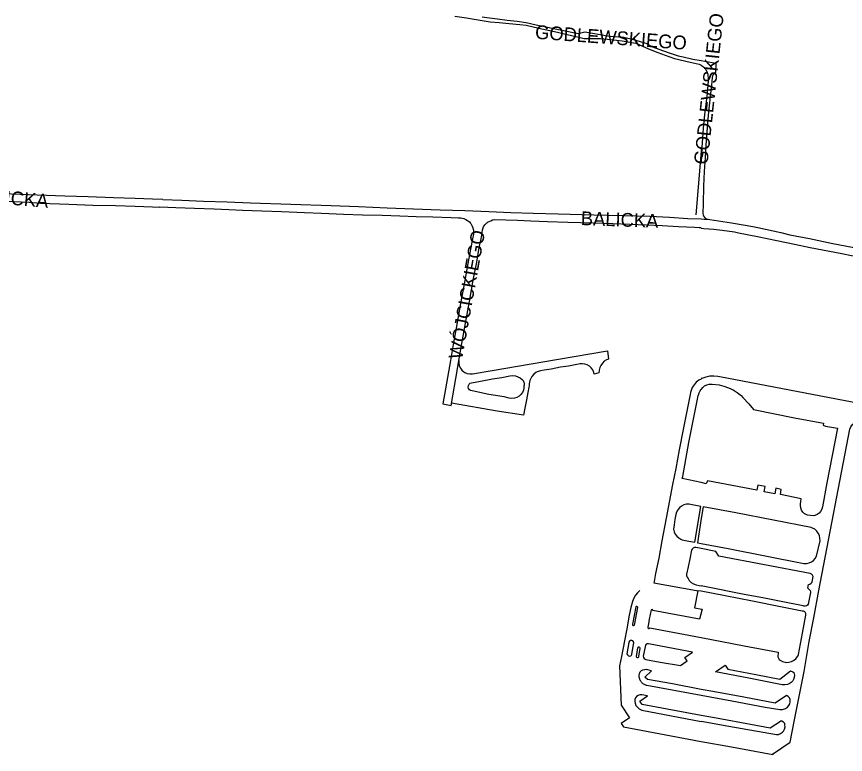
# Model space of a CAD drawing. Extents: x -304109 to -273954, y 21500 to 39796.
# Drawn here: x -298899 to -298295, y 33881 to 34418 of the extents above; entities that cross this region are included whole.
import ezdxf

# ---------------------------------------------------------------- set-up
doc = ezdxf.new("R2010")
doc.units = 0
doc.layers.add('krawedzie_ulic', color=7, linetype='Continuous')
doc.layers.add('nazwy_ulic', color=7, linetype='Continuous')

msp = doc.modelspace()

# ---------------------------------------------------------------- linework, layer by layer
at = {"layer": 'krawedzie_ulic'}
for points in [[(-298579.621, 34418.403), (-298571.181, 34417.164), (-298564.109, 34416.065), (-298555.304, 34414.591), (-298553.933, 34414.294), (-298547.322, 34413.719), (-298539.884, 34413.145), (-298532.192, 34412.265), (-298527.51, 34411.927), (-298518.419, 34409.812), (-298511.649, 34408.325), (-298504.674, 34406.732), (-298497.675, 34405.05), (-298489.307, 34403.206), (-298485.209, 34402.158), (-298473.453, 34402.242), (-298465.899, 34401.492), (-298457.735, 34400.536), (-298447.67, 34398.739), (-298438.415, 34394.751), (-298431.677, 34392.033), (-298423.588, 34388.952), (-298419.595, 34387.678), (-298408.143, 34385.048), (-298401.505, 34383.49), (-298400, 34382.817), (-298397.31, 34380.736), (-298396.126, 34378.572), (-298395.306, 34376.245), (-298395.236, 34375.967), (-298394.942, 34372.645), (-298394.944, 34371.006), (-298395.896, 34360.028), (-298397.603, 34346.868), (-298398.573, 34336.78), (-298398.857, 34333.019), (-298399.597, 34323.132)], [(-298559.647, 34418.083), (-298556.304, 34417.558), (-298548.407, 34416.55), (-298541.34, 34415.63), (-298534.116, 34414.715), (-298527.563, 34413.825), (-298520.253, 34412.219), (-298515.303, 34411.084), (-298507.611, 34409.422), (-298499.067, 34407.649), (-298489.764, 34405.943), (-298484.722, 34407.112), (-298473.733, 34405.028), (-298467.017, 34403.92), (-298456.309, 34403.102), (-298449.308, 34401.376), (-298439.748, 34398.469), (-298436.248, 34396.399), (-298427.551, 34393.177), (-298422.699, 34391.547), (-298416.876, 34389.564), (-298413.163, 34388.707), (-298406.235, 34387.158), (-298400, 34386.071), (-298389.345, 34384.113), (-298389.729, 34377.301), (-298390.531, 34376.885), (-298391.354, 34376.065), (-298391.853, 34375.015), (-298391.97, 34373.859), (-298392.576, 34368.014), (-298393.504, 34359.986), (-298395.037, 34346.316), (-298396.3, 34328.144), (-298397.24, 34315.487), (-298397.855, 34305.219), (-298398.448, 34294.645), (-298398.624, 34281.983), (-298398.759, 34274.584), (-298398.659, 34273.834), (-298398.181, 34272.608), (-298397.359, 34271.581), (-298396.267, 34270.847), (-298395.006, 34270.472)], [(-299036.125, 34324.318), (-299030.653, 34322.306), (-299009.24, 34314.578), (-298991.666, 34307.999), (-298970.698, 34300.085), (-298950.044, 34292.279), (-298946.537, 34290.945), (-298925.12, 34285.898), (-298911.817, 34284.039), (-298907.254, 34283.749), (-298889.653, 34282.96), (-298881.575, 34282.252), (-298860.847, 34281.531), (-298843.472, 34280.872), (-298826.749, 34280.427), (-298812.574, 34280.034), (-298800, 34279.553), (-298794.437, 34279.434)], [(-298403.75, 34273.7), (-298399.597, 34323.132)], [(-298399.597, 34323.132), (-298400, 34311.899)], [(-298792.388, 34284.84), (-298800, 34285.207), (-298812.41, 34285.534), (-298828.263, 34286.081), (-298846.733, 34286.769), (-298863.66, 34287.367), (-298883.852, 34288.119), (-298909.029, 34288.93)], [(-298792.395, 34284.84), (-298778.585, 34284.332), (-298762.782, 34283.723), (-298745.55, 34283.176), (-298728.517, 34282.579), (-298669.652, 34280.445), (-298649.798, 34279.703), (-298628.913, 34278.878), (-298609.639, 34278.075), (-298590.169, 34277.457), (-298572.397, 34276.813), (-298554.759, 34276.143), (-298538.642, 34275.498), (-298522.598, 34275.052), (-298504.182, 34274.561), (-298478.313, 34273.786), (-298457.077, 34273.194), (-298437.497, 34272.668), (-298423.101, 34271.997), (-298409.662, 34271.165), (-298400, 34270.704)], [(-298794.525, 34279.437), (-298782.932, 34279.045), (-298769.389, 34278.507), (-298754.975, 34278.016), (-298744.319, 34277.531), (-298734.248, 34277.209), (-298720.213, 34276.662), (-298705.842, 34276.102), (-298689.233, 34275.426), (-298676.651, 34274.861), (-298660.67, 34274.279), (-298646.973, 34273.834), (-298632.562, 34273.41), (-298619.649, 34273.033), (-298607.832, 34272.625), (-298595.499, 34272.165), (-298582.14, 34271.778), (-298576.79, 34271.592), (-298575.266, 34271.514), (-298574.256, 34271.328), (-298572.926, 34270.958), (-298572.566, 34270.838), (-298571.434, 34270.334), (-298570.365, 34269.692), (-298569.539, 34269.079), (-298568.969, 34268.569), (-298568.436, 34267.999), (-298567.907, 34267.346), (-298567.361, 34266.559), (-298567.088, 34266.05), (-298566.842, 34265.426), (-298566.455, 34264.189), (-298566.153, 34263.074), (-298566.078, 34262.702), (-298566.06, 34262.537), (-298565.992, 34261.229), (-298565.985, 34260.596), (-298566.035, 34259.573), (-298566.701, 34256.2)], [(-298576.634, 34167.709), (-298574.441, 34179.982), (-298571.913, 34194.883), (-298568.961, 34210.499), (-298566.166, 34226.048), (-298563.617, 34239.274), (-298561.738, 34250), (-298560.629, 34254.961), (-298559.887, 34258.828), (-298559.751, 34260.127), (-298559.654, 34260.869), (-298559.352, 34262.867), (-298559.214, 34263.445), (-298558.923, 34264.31), (-298558.589, 34265.065), (-298558.16, 34265.808), (-298557.778, 34266.341), (-298557.21, 34267.019), (-298556.362, 34267.879), (-298555.88, 34268.241), (-298555.28, 34268.584), (-298554.646, 34268.902), (-298553.41, 34269.473), (-298552.195, 34269.999), (-298551.651, 34270.151), (-298550.636, 34270.221), (-298542.468, 34269.98), (-298533.964, 34269.726), (-298524.248, 34269.282), (-298511.941, 34268.955), (-298497.146, 34268.407), (-298478.842, 34267.913), (-298464.336, 34267.312), (-298452.05, 34266.962), (-298439.961, 34266.428), (-298428.566, 34265.919), (-298416.474, 34265.296), (-298404.854, 34264.726), (-298401.608, 34264.593), (-298400, 34264.549)], [(-298400, 34270.908), (-298397.924, 34270.688), (-298393.753, 34270.379), (-298377.838, 34268.001), (-298376.394, 34267.765), (-298362.426, 34265.211), (-298358.709, 34264.462), (-298342.02, 34260.759), (-298335.391, 34259.212), (-298321.01, 34256.416), (-298304.091, 34252.915), (-298295.071, 34251.173), (-298288.821, 34250)], [(-298400, 34264.119), (-298398.105, 34263.875), (-298390.763, 34263.341), (-298384.807, 34262.611), (-298375.825, 34261.233), (-298372.76, 34260.67), (-298358.913, 34257.954), (-298344.991, 34255.084), (-298332.086, 34252.425), (-298320.629, 34250), (-298297.491, 34245.57), (-298283.386, 34242.762), (-298267.854, 34239.374), (-298252.197, 34236.571), (-298232.543, 34233.245), (-298230.499, 34232.499), (-298228.625, 34231.392), (-298226.985, 34229.961), (-298225.634, 34228.255), (-298224.617, 34226.331), (-298223.969, 34224.253), (-298223.711, 34222.092), (-298223.71, 34222.047), (-298224.888, 34215.12)], [(-298566.697, 34256.222), (-298567.932, 34250.014)], [(-298567.932, 34250.014), (-298570.051, 34238.225), (-298572.243, 34225.804), (-298575.351, 34209.071), (-298578.572, 34191.153), (-298580.696, 34179.201), (-298582.754, 34167.539), (-298586.421, 34147.053), (-298588.315, 34135.988), (-298582.208, 34134.921), (-298581.016, 34141.802), (-298578.779, 34154.402), (-298576.968, 34165.84), (-298576.634, 34167.709)], [(-298567.932, 34250.014), (-298567.935, 34250)], [(-298567.927, 34250.043), (-298567.932, 34250.014)], [(-298576.634, 34167.709), (-298576.695, 34165.941), (-298576.379, 34164.045), (-298576.292, 34163.754), (-298575.548, 34162.079), (-298574.46, 34160.605), (-298573.079, 34159.401), (-298572.244, 34158.905), (-298570.481, 34158.207), (-298568.61, 34157.894), (-298566.716, 34157.979), (-298552.46, 34160.232), (-298505.527, 34168.284), (-298468.428, 34174.713), (-298467.487, 34168.684), (-298469.01, 34168.081), (-298470.669, 34167.032), (-298472.081, 34165.67), (-298473.189, 34164.05), (-298473.897, 34162.544), (-298474.415, 34160.59), (-298474.54, 34158.571), (-298477.969, 34157.664), (-298478.356, 34158.978), (-298479.089, 34160.698), (-298480.17, 34162.223), (-298481.549, 34163.483), (-298483.165, 34164.422), (-298484.943, 34164.997), (-298486.803, 34165.182), (-298488.161, 34165.065), (-298496.673, 34163.503), (-298502.661, 34162.722), (-298509.296, 34161.382), (-298514.457, 34160.579), (-298517.079, 34160.148), (-298519.606, 34159.329), (-298520.468, 34158.949), (-298522.09, 34157.591), (-298523.429, 34155.952), (-298524.436, 34154.092), (-298524.825, 34153.029), (-298525.331, 34150.724), (-298525.451, 34148.896)], [(-298576.634, 34167.709), (-298576.634, 34167.712)], [(-298567.498, 34151.339), (-298560.929, 34152.589), (-298552.193, 34154.308), (-298545.245, 34155.245), (-298539.414, 34156.428), (-298537.446, 34156.624), (-298535.479, 34156.42), (-298533.592, 34155.826), (-298531.864, 34154.866), (-298530.363, 34153.578), (-298529.807, 34152.941), (-298529.193, 34151.854), (-298528.952, 34150.63), (-298529.108, 34149.392), (-298529.182, 34149.165), (-298529.199, 34147.804), (-298529.566, 34145.989), (-298530.313, 34144.294), (-298531.405, 34142.799), (-298532.792, 34141.573), (-298534.41, 34140.671), (-298536.183, 34140.138), (-298538.029, 34139.996), (-298539.863, 34140.253), (-298543.616, 34141.103), (-298554.787, 34142.892), (-298567.052, 34145.441), (-298568.109, 34145.699), (-298569.003, 34146.319), (-298569.615, 34147.218), (-298569.864, 34148.276), (-298569.718, 34149.354), (-298569.194, 34150.308), (-298568.364, 34151.01), (-298567.498, 34151.339)], [(-298400, 34154.13), (-298401.823, 34153.236), (-298403.678, 34151.737), (-298405.256, 34149.949), (-298406.514, 34147.924), (-298407.417, 34145.716), (-298407.769, 34144.365), (-298408.104, 34142.734), (-298409.871, 34134.332), (-298413.025, 34118.645), (-298416, 34102.533), (-298418.595, 34088.856), (-298420.899, 34077.281), (-298425.551, 34052.834), (-298428.705, 34036.163), (-298431.009, 34023.582), (-298433.269, 34012.386), (-298434.32, 34006.621), (-298434.563, 34005.698), (-298403.459, 34000), (-298402.566, 33999.823)], [(-298267.125, 34132.826), (-298381.236, 34154.648), (-298387.907, 34156.053), (-298390.874, 34156.282), (-298393.844, 34156.111), (-298396.765, 34155.543), (-298399.584, 34154.59), (-298400, 34154.412)], [(-298525.448, 34149.189), (-298525.653, 34148.249), (-298526.435, 34144.183), (-298527.419, 34138.977), (-298528.515, 34132.923), (-298529.454, 34127.785), (-298548.645, 34130.759), (-298581.939, 34136.471)], [(-298400, 34146.546), (-298398.921, 34147.96), (-298397.555, 34149.098), (-298395.969, 34149.903), (-298394.244, 34150.335), (-298392.466, 34150.372), (-298391.989, 34150.313), (-298387, 34149.845), (-298383.49, 34149.012), (-298380.095, 34147.795), (-298376.854, 34146.21), (-298373.809, 34144.277), (-298370.996, 34142.018), (-298369.622, 34140.709), (-298365.374, 34136.137), (-298361.889, 34131.9), (-298332.126, 34125.933), (-298310.918, 34122.027), (-298311.194, 34120.397), (-298309.538, 34119.791), (-298300.704, 34118.24), (-298308.44, 34078.483), (-298311.704, 34060.935), (-298312.164, 34059.248), (-298312.994, 34057.709), (-298314.151, 34056.398), (-298315.575, 34055.384), (-298317.192, 34054.718), (-298318.05, 34054.527), (-298320.273, 34054.581), (-298322.45, 34055.031), (-298324.512, 34055.863), (-298324.644, 34055.932), (-298325.92, 34057.146), (-298326.889, 34058.617), (-298327.503, 34060.267), (-298327.73, 34062.014), (-298327.665, 34063.152), (-298327.389, 34064.781), (-298327.165, 34066.768), (-298342.289, 34069.878), (-298341.739, 34073.519), (-298345.533, 34074.653), (-298346.464, 34070.578), (-298354.051, 34072.031), (-298353.425, 34075.876), (-298358.644, 34076.904), (-298359.474, 34073.083), (-298395.551, 34079.998), (-298396.385, 34077.705), (-298400, 34078.686), (-298413.952, 34081.655), (-298413.434, 34083.224), (-298409.005, 34107.828), (-298405.47, 34126.018), (-298402.988, 34138.241), (-298402.16, 34141.996), (-298402.09, 34142.436), (-298401.569, 34144.106), (-298400.685, 34145.616), (-298400.059, 34146.398)], [(-298400, 33890.103), (-298377.939, 33886.167), (-298347.935, 33880.654), (-298347.339, 33881.227), (-298335.258, 33889.457), (-298332.1, 33905.842), (-298327.893, 33926.605), (-298324.974, 33941.139), (-298321.258, 33962.826), (-298318.007, 33980.124), (-298314.352, 34000), (-298291.617, 34117.504), (-298290.886, 34119.317), (-298289.801, 34120.943), (-298288.41, 34122.316), (-298286.768, 34123.377), (-298284.945, 34124.083), (-298283.034, 34124.403), (-298269.133, 34121.951)], [(-298408.86, 34063.047), (-298410.795, 34062.947), (-298412.669, 34062.453), (-298414.402, 34061.586), (-298415.921, 34060.382), (-298417.16, 34058.893), (-298418.069, 34057.182), (-298418.601, 34055.358), (-298419.16, 34051.849), (-298419.72, 34047.782), (-298420.234, 34044.743), (-298419.816, 34042.874), (-298419.019, 34041.133), (-298417.879, 34039.595), (-298416.445, 34038.326), (-298414.779, 34037.382), (-298413.911, 34037.054), (-298409.107, 34036.003), (-298404.794, 34035.198), (-298400.23, 34061.165), (-298408.946, 34063.066)], [(-298400, 34034.396), (-298380.488, 34030.613), (-298325.137, 34019.76), (-298323.253, 34019.74), (-298321.407, 34020.118), (-298319.682, 34020.875), (-298318.155, 34021.979), (-298316.895, 34023.379), (-298315.958, 34025.014), (-298315.939, 34025.057), (-298313.448, 34036.341), (-298313.476, 34038.252), (-298313.899, 34040.115), (-298314.7, 34041.85), (-298315.844, 34043.381), (-298317.281, 34044.64), (-298318.948, 34045.574), (-298319.885, 34045.918), (-298374.701, 34056.746), (-298398.709, 34061.076), (-298400, 34052.596), (-298402.771, 34034.837), (-298400, 34034.396)], [(-298320.583, 34012.412), (-298387.116, 34025.171), (-298389.44, 34028.575), (-298400, 34030.73), (-298402.515, 34031.086), (-298403.847, 34031.429), (-298404.953, 34031.337), (-298405.956, 34030.862), (-298406.727, 34030.064), (-298407.052, 34029.433), (-298408.394, 34023.019), (-298409.602, 34017.388), (-298410.81, 34011.913), (-298410.768, 34010.749), (-298410.338, 34009.666), (-298409.648, 34008.855), (-298408.783, 34007.299), (-298407.334, 34005.923), (-298405.642, 34004.862), (-298403.771, 34004.158), (-298403.593, 34004.113), (-298401.425, 34003.643), (-298400, 34003.419)], [(-298320.53, 34000), (-298322.292, 34001.646), (-298321.79, 34004.549), (-298320.751, 34004.738), (-298319.854, 34005.296), (-298319.226, 34006.146), (-298319.123, 34006.39), (-298318.497, 34010.363), (-298318.898, 34011.304), (-298319.626, 34012.022), (-298320.572, 34012.41)], [(-298320.583, 34012.412), (-298320.614, 34012.418)], [(-298320.572, 34012.41), (-298320.583, 34012.412)], [(-298320.546, 34012.405), (-298320.572, 34012.41)], [(-298444.748, 34000), (-298446.504, 33998.428), (-298447.97, 33996.582), (-298449.064, 33994.6), (-298450.085, 33991.938), (-298451.194, 33987.734), (-298452.483, 33982.08), (-298454.274, 33972.059), (-298455.94, 33963.304), (-298458.205, 33951.924), (-298459.638, 33945.28), (-298458.338, 33916.572), (-298452.188, 33907.286), (-298458.341, 33903.088), (-298456.758, 33900.634), (-298400, 33890.17)], [(-298402.566, 33999.823), (-298404.978, 33987.501), (-298399.415, 33986.345), (-298401.192, 33979.298), (-298435.21, 33985.553), (-298435.382, 33986.032), (-298435.84, 33986.253), (-298436.321, 33986.089), (-298436.44, 33985.954), (-298437.165, 33982.613), (-298437.836, 33979.199), (-298438.488, 33975.749), (-298439.014, 33973.326), (-298438.899, 33972.782), (-298438.458, 33972.444), (-298437.903, 33972.478), (-298437.504, 33972.865), (-298437.472, 33972.944), (-298400, 33965.749), (-298368.842, 33959.809), (-298343.83, 33955.231), (-298344.072, 33951.83), (-298343.784, 33950.697), (-298343.133, 33949.726), (-298342.545, 33949.233), (-298340.793, 33948.332), (-298338.896, 33947.803), (-298338.073, 33947.697), (-298336.098, 33947.826), (-298334.189, 33948.348), (-298332.707, 33949.067), (-298331.15, 33950.337), (-298329.874, 33951.889), (-298329.699, 33952.161), (-298329.215, 33953.524), (-298326.124, 33969.046), (-298323.715, 33982.141), (-298323.847, 33983.246), (-298324.358, 33984.234), (-298324.536, 33984.445), (-298325.55, 33984.969), (-298326.482, 33985.118), (-298342.266, 33988.195), (-298362.66, 33992.226), (-298382.52, 33996.272), (-298400, 33999.69), (-298402.566, 33999.823)], [(-298382.978, 34000), (-298400, 34003.418)], [(-298320.608, 34000), (-298320.494, 33999.186), (-298320.427, 33998.702), (-298322.064, 33990.142), (-298322.598, 33989.344), (-298323.409, 33988.829), (-298324.151, 33988.682), (-298325.258, 33988.704), (-298325.801, 33988.867), (-298339.381, 33991.469), (-298355.088, 33994.621), (-298368.772, 33997.123), (-298383.394, 34000)], [(-298450.155, 33975.555), (-298450.182, 33975.009), (-298449.84, 33974.582), (-298449.302, 33974.489), (-298448.836, 33974.775), (-298448.759, 33974.898), (-298446.112, 33987.765), (-298446.401, 33988.276), (-298446.946, 33988.494), (-298447.509, 33988.325), (-298447.691, 33988.146), (-298450.21, 33975.481)], [(-298454.174, 33953.897), (-298453.807, 33953.094), (-298453.126, 33952.531), (-298452.269, 33952.322), (-298451.405, 33952.507), (-298450.709, 33953.05), (-298450.504, 33953.356), (-298449.998, 33956.513), (-298449.112, 33961.872), (-298449.334, 33962.693), (-298449.902, 33963.325), (-298450.695, 33963.634), (-298451.542, 33963.551), (-298452.26, 33963.095), (-298452.695, 33962.364), (-298452.727, 33962.248), (-298454.211, 33953.934)], [(-298447.437, 33952.006), (-298447.14, 33951.464), (-298446.578, 33951.207), (-298445.974, 33951.338), (-298445.568, 33951.805), (-298445.528, 33951.919), (-298444.443, 33958.012), (-298444.702, 33958.583), (-298445.248, 33958.889), (-298445.869, 33958.813), (-298446.326, 33958.384), (-298446.388, 33958.246), (-298447.418, 33952.079)], [(-298440.497, 33949.785), (-298429.833, 33947.867), (-298415.114, 33945.426), (-298410.224, 33948.759), (-298411.881, 33951.342), (-298406.405, 33955.061), (-298438.452, 33961.183), (-298439.333, 33961.221), (-298440.143, 33960.87), (-298440.687, 33960.26), (-298442.227, 33952.257), (-298442.15, 33951.32), (-298441.695, 33950.497), (-298440.941, 33949.935), (-298440.497, 33949.785)], [(-298382.636, 33945.74), (-298380.708, 33942.83), (-298360.158, 33938.949), (-298342.752, 33935.561), (-298334.962, 33941.434), (-298333.295, 33940.843), (-298333.289, 33940.84), (-298332.624, 33940.261), (-298332.278, 33939.45), (-298332.108, 33938.364), (-298332.19, 33936.741), (-298332.664, 33935.187), (-298333.259, 33934.296), (-298334.517, 33932.982), (-298336.031, 33931.973), (-298337.125, 33931.62), (-298339.09, 33931.316), (-298341.076, 33931.41), (-298365.22, 33936.2), (-298389.669, 33940.92), (-298382.636, 33945.74)], [(-298439.781, 33942.302), (-298440.764, 33942.393), (-298441.395, 33942.335), (-298442.456, 33942.084), (-298442.807, 33941.964), (-298443.288, 33941.729), (-298443.705, 33941.467), (-298444.157, 33941.088), (-298444.638, 33940.547), (-298445.072, 33939.89), (-298445.241, 33939.463), (-298445.31, 33939.135), (-298445.386, 33938.619), (-298445.479, 33937.565), (-298445.456, 33937.334), (-298445.389, 33937.086), (-298445.215, 33936.455), (-298445.058, 33935.889), (-298444.974, 33935.593), (-298444.802, 33935.089), (-298444.605, 33934.677), (-298444.447, 33934.417), (-298444.108, 33933.926), (-298443.794, 33933.504), (-298443.556, 33933.211), (-298443.246, 33932.893), (-298442.784, 33932.516), (-298442.244, 33932.149), (-298441.645, 33931.804), (-298441.081, 33931.517), (-298440.855, 33931.42), (-298440.752, 33931.384), (-298440.194, 33931.202), (-298439.976, 33931.138), (-298439.575, 33931.038), (-298400, 33923.706)], [(-298400, 33927.833), (-298420.951, 33932.02), (-298439.121, 33935.277), (-298441.18, 33937.015), (-298436.312, 33941.577), (-298439.818, 33942.393)], [(-298400, 33923.71), (-298377.637, 33919.614), (-298353.437, 33915.153), (-298342.638, 33913.368), (-298342.29, 33913.32), (-298340.836, 33913.371), (-298339.451, 33913.814), (-298338.645, 33914.131), (-298337.247, 33915.005), (-298336.1, 33916.189), (-298335.426, 33917.487), (-298335.092, 33918.972), (-298335.154, 33920.492), (-298335.215, 33920.741), (-298335.757, 33921.953), (-298336.633, 33922.951), (-298337.765, 33923.644), (-298346.214, 33917.911), (-298368.89, 33922.291), (-298391.468, 33926.491), (-298400, 33927.954)], [(-298443.377, 33924.081), (-298444.712, 33924.075), (-298445.988, 33923.676), (-298447.09, 33922.92), (-298447.921, 33921.872), (-298448.407, 33920.627), (-298448.505, 33919.293), (-298448.207, 33917.99), (-298448.123, 33917.79)], [(-298400, 33908.993), (-298443.039, 33916.94), (-298444.678, 33919.523), (-298439.092, 33923.224), (-298443.377, 33924.081)], [(-298443.377, 33924.081), (-298443.442, 33924.094)], [(-298443.375, 33924.081), (-298443.377, 33924.081)], [(-298448.195, 33917.959), (-298447.559, 33916.368), (-298446.574, 33914.967), (-298445.291, 33913.832), (-298443.78, 33913.024), (-298443.341, 33912.867), (-298400, 33904.719)], [(-298400, 33904.875), (-298379.839, 33901.329), (-298345.247, 33895.065), (-298343.654, 33895.26), (-298342.158, 33895.842), (-298340.852, 33896.775), (-298340.035, 33897.684), (-298339.307, 33899.087), (-298338.953, 33900.627), (-298338.996, 33902.207), (-298339.196, 33903.082), (-298340.118, 33904.153), (-298341.302, 33904.924), (-298341.625, 33905.061), (-298349.683, 33899.829), (-298364.052, 33902.446), (-298387.619, 33906.818), (-298400, 33908.941)]]:
    msp.add_lwpolyline(points, dxfattribs=at)

# ---------------------------------------------------------------- texts
at = {"layer": 'nazwy_ulic'}
for s, rotation, p in [('GODLEWSKIEGO', 83.806489, (-298395.472, 34309.95)), ('GODLEWSKIEGO', 355.800808, (-298521.356, 34402.054)), ('BALICKA', 355.144033, (-298932.435, 34283.55)), ('BALICKA', 357.932464, (-298487.895, 34266.297)), ('WÓJCICKIEGO', 79.7866, (-298574.314, 34167.938))]:
    msp.add_text(s, height=10, rotation=rotation, dxfattribs=at).set_placement(p)

doc.saveas('drawing.dxf')
